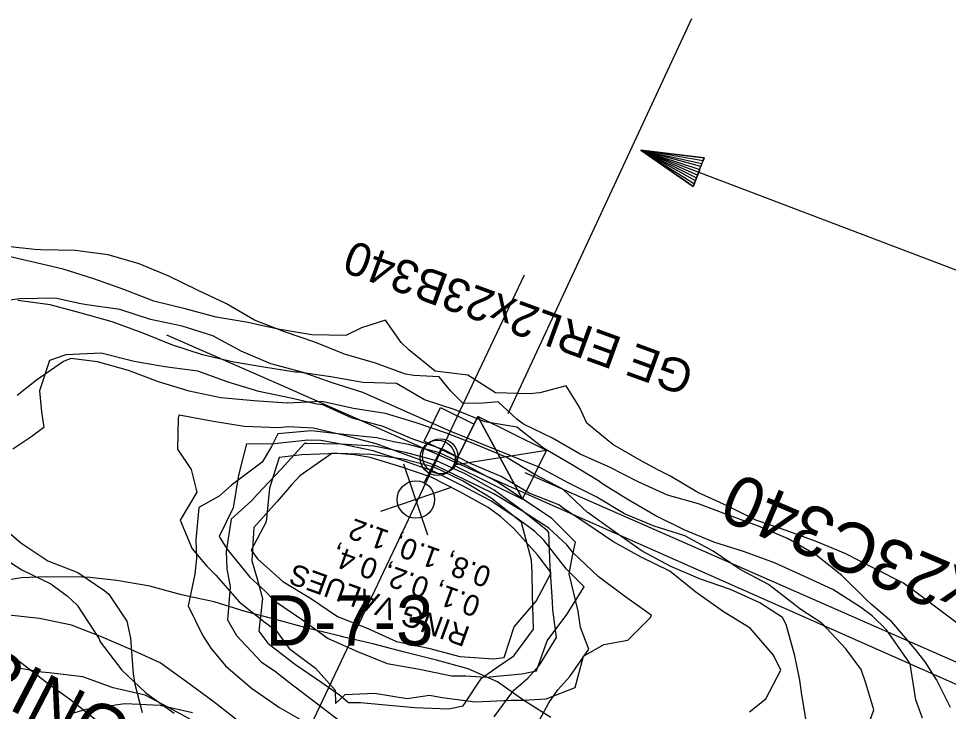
# Model space of a CAD drawing. Extents: x 1638506 to 1658005, y 834807 to 846788.
# Drawn here: x 1639685 to 1639907.1, y 842919.2 to 843084.7 of the extents above; entities that cross this region are included whole.
import ezdxf

# ---------------------------------------------------------------- set-up
doc = ezdxf.new("R2010")
doc.units = 0
for name, color, linetype in [('Default', 7, 'Continuous'), ('Old_Level_1', 7, 'Continuous'), ('Old_Level_2', 7, 'Continuous'), ('Scratch_Level_0', 7, 'Continuous')]:
    doc.layers.add(name, color=color, linetype=linetype)

msp = doc.modelspace()

# ---------------------------------------------------------------- linework, layer by layer
at = {"layer": 'Default'}
for p, q in [((1639801.93, 842990.37), (1639845.84, 843084.68)), ((1639833.61, 843053.21), (1639935.97, 843014.38)), ((1639805.35, 842969.85), (1639794.72, 842989.58)), ((1639785.86, 842981.77), (1639781.89, 842973.76)), ((1639811.11, 842981.46), (1639788.97, 842977.97)), ((1639782.77, 842961.29), (1639777.04, 842978.23)), ((1640057.32, 842865.64), (1639806, 842976.14)), ((1639788.36, 842972.62), (1639771.43, 842966.92)), ((1639784.18, 842971.21), (1639784.18, 842971.21)), ((1639779.9, 842969.75), (1639779.9, 842969.75))]:
    msp.add_line(p, q, dxfattribs=at)
msp.add_lwpolyline([(1639847.45, 843047.96), (1639847.18, 843047.27), (1639833.61, 843053.21), (1639846.94, 843046.62), (1639846.68, 843045.93), (1639833.61, 843053.21), (1639846.41, 843045.24), (1639846.15, 843044.55), (1639833.61, 843053.21), (1639848.71, 843051.44), (1639848.5, 843050.73), (1639833.61, 843053.21), (1639848.19, 843050.05), (1639847.97, 843049.34), (1639833.61, 843053.21), (1639847.71, 843048.65), (1639846.15, 843044.55), (1639848.71, 843051.44), (1639833.61, 843053.21), (1639846.15, 843044.55)], dxfattribs=at)
for points in [[(1639793.83, 842987.77), (1639789.87, 842979.78), (1639781.85, 842983.76), (1639785.81, 842991.74)], [(1639811.11, 842981.46), (1639794.72, 842989.58), (1639788.97, 842977.97), (1639805.35, 842969.85)], [(1639800.04, 842979.72), (1639788.97, 842977.97), (1639794.72, 842989.58)], [(1639800.04, 842979.72), (1639805.35, 842969.85), (1639811.11, 842981.46)]]:
    msp.add_lwpolyline(points, close=True, dxfattribs=at)
msp.add_circle((1639779.91, 842969.78), 4.47, dxfattribs=at)
at = {"layer": 'Old_Level_1'}
for points in [[(1639909.14, 842940.26), (1639902.79, 842945.03), (1639902.74, 842945.07), (1639896.32, 842949.78), (1639889.46, 842953.3), (1639882.59, 842956.79), (1639875.51, 842959.72), (1639868.34, 842962.38), (1639861.1, 842964.85), (1639854.2, 842968.26), (1639847.23, 842971.48), (1639840.52, 842975.42), (1639837.72, 842976.86), (1639833.69, 842979), (1639826.97, 842982.92), (1639820.69, 842988.04), (1639818.99, 842991.82), (1639815.79, 842996.94), (1639809.51, 842995.27), (1639806.97, 842995.06), (1639798.89, 842995.24), (1639792.28, 842999.45), (1639784.52, 843000.48), (1639778.21, 843005.53), (1639776.39, 843007.32), (1639772.66, 843012.64), (1639766.91, 843010.77), (1639763.18, 843008.97), (1639755.08, 843009.09), (1639747.42, 843010.4), (1639742.96, 843011.35), (1639739.88, 843012.05), (1639732.21, 843013.35), (1639724.8, 843015.35), (1639717.33, 843017.18), (1639710.19, 843019.94), (1639702.99, 843022.51), (1639695.68, 843024.82), (1639688.18, 843026.56), (1639680.66, 843028.28)], [(1639900.87, 842917.56), (1639899.27, 842921.89), (1639897.94, 842930.52), (1639897.63, 842931.01), (1639892.28, 842938.68), (1639888.87, 842941.96), (1639886.09, 842944.05), (1639879.49, 842948.28), (1639872.52, 842951.5), (1639865.52, 842954.63), (1639858.34, 842957.26), (1639851.05, 842959.6), (1639843.96, 842962.5), (1639837.07, 842965.95), (1639830.37, 842969.89), (1639824.33, 842973.59), (1639823.75, 842974.06), (1639817.09, 842978.13), (1639810.36, 842982.02), (1639804.05, 842987.05), (1639796.38, 842988.35), (1639789.29, 842991.24), (1639782, 842993.58), (1639775.3, 842997.52), (1639767.23, 842997.71), (1639759.58, 842999.06), (1639751.86, 843000.22), (1639751.11, 843000.24), (1639744.11, 843001.29), (1639736.43, 843002.58), (1639728.94, 843004.37), (1639721.65, 843006.7), (1639714.56, 843009.59), (1639707.37, 843012.2), (1639699.99, 843014.29), (1639692.59, 843016.31), (1639684.81, 843017.31)], [(1639873.41, 842915.02), (1639871.99, 842923.68), (1639871.59, 842926.59), (1639870.41, 842932.4), (1639868.31, 842939.94), (1639867.49, 842941.6), (1639862.05, 842945.09), (1639855.07, 842948.3), (1639847.84, 842950.78), (1639840.8, 842953.8), (1639833.97, 842957.41), (1639827.48, 842961.95), (1639821.03, 842966.6), (1639820.92, 842966.69), (1639814.96, 842972.29), (1639808.12, 842975.85), (1639801.43, 842979.86), (1639794.38, 842982.86), (1639787.25, 842985.63), (1639780.01, 842988.09), (1639772.68, 842990.32), (1639764.98, 842991.55), (1639757.45, 842993.23), (1639749.28, 842992.77), (1639749.15, 842992.77), (1639741.22, 842993.35), (1639733.32, 842994.04), (1639725.78, 842995.67), (1639718.44, 842997.88), (1639711.3, 843000.63), (1639703.9, 843002.65), (1639697.48, 843003.48), (1639695.79, 843002.74), (1639689.33, 842998.3), (1639684.69, 842994.61)], [(1639808.02, 842914.4), (1639811.68, 842921.21), (1639813.79, 842924.33), (1639816.67, 842927.53), (1639821.18, 842934.03), (1639819.2, 842939.2), (1639818.63, 842943.1), (1639816.52, 842952.01), (1639817.29, 842956.31), (1639818.01, 842959.61), (1639812.39, 842965.23), (1639805.84, 842969.6), (1639799.31, 842974.01), (1639795.67, 842975.88), (1639792.5, 842977.67), (1639785.54, 842980.92), (1639778.12, 842982.91), (1639774.54, 842983.57), (1639770.55, 842984.48), (1639762.71, 842985.29), (1639754.88, 842986.16), (1639746.96, 842985.47), (1639745.4, 842982.48), (1639743.22, 842978.69), (1639735.88, 842973.22), (1639732.93, 842970.6), (1639728.09, 842967.91), (1639727.37, 842960.04)], [(1639798.63, 842917.82), (1639803.27, 842924.27), (1639806.64, 842927.07), (1639809.42, 842930.17), (1639813.48, 842936.84), (1639812.58, 842943.39), (1639812.54, 842945.32), (1639811.98, 842953.66), (1639811.63, 842961.93), (1639811.31, 842962.26), (1639805.01, 842967.33), (1639798.59, 842972.05), (1639791.82, 842975.81), (1639784.84, 842978.99), (1639777.44, 842981.05), (1639769.84, 842982.51), (1639761.88, 842983.02), (1639753.8, 842983.19), (1639753.34, 842983.15), (1639747.76, 842977.04), (1639741.97, 842971.01), (1639740.7, 842969.56), (1639735.79, 842965.11), (1639734.63, 842957.4)], [(1639740.73, 842955.17), (1639742.02, 842950.82), (1639743.26, 842946.11), (1639742.37, 842938.3), (1639744.57, 842935.45), (1639750.91, 842930.53), (1639757.42, 842926.04), (1639761.7, 842923.12), (1639763.85, 842921.32), (1639766.64, 842921.32), (1639771.8, 842920.8), (1639779.67, 842920.06), (1639787.7, 842919.75), (1639791.21, 842920.52), (1639795.55, 842927.08), (1639799.53, 842929.89), (1639803.31, 842932.4), (1639808.03, 842938.82), (1639807.77, 842947.05), (1639807.71, 842952.38), (1639807.51, 842955.29), (1639805.1, 842964.31), (1639804.19, 842965.05), (1639797.88, 842970.08), (1639791.22, 842974.15), (1639784.29, 842977.5), (1639776.84, 842979.39), (1639769.12, 842980.55), (1639761.05, 842980.75), (1639759.87, 842980.77), (1639752.23, 842975.41), (1639750.2, 842973.31), (1639746.74, 842969.27), (1639741.24, 842963.13), (1639740.73, 842955.17)], [(1639727.37, 842960.04), (1639727.52, 842955.73), (1639727.13, 842951.98), (1639725.56, 842944.41), (1639728.98, 842937.37), (1639730.97, 842934.3), (1639734.47, 842930.07), (1639740.64, 842924.68), (1639746.87, 842920.38), (1639747.15, 842920.19), (1639753.88, 842916.31)], [(1639679.22, 842957.23), (1639685.82, 842952.99), (1639692.76, 842949.67), (1639696.63, 842946.8), (1639699.02, 842944.52), (1639704.24, 842936.48), (1639704.54, 842935.78), (1639709.65, 842928.99), (1639715.27, 842923.74), (1639715.75, 842923.38), (1639722.21, 842918.76)], [(1639734.63, 842957.4), (1639734.76, 842953.23), (1639735.54, 842948.92), (1639734.95, 842941), (1639737.09, 842937.27), (1639742.94, 842930.98), (1639746.4, 842928.69), (1639749.39, 842926.33), (1639755.76, 842921.47), (1639762.13, 842916.6)], [(1639737.62, 842916.78), (1639731.41, 842921.57), (1639725.15, 842926.24), (1639718.8, 842930.73), (1639711.87, 842933.97), (1639704.84, 842936.99), (1639697.68, 842939.74), (1639690, 842941.37), (1639681.97, 842942.25)], [(1639679.4, 842935.34), (1639685.84, 842930.68), (1639692.18, 842925.74), (1639697.2, 842922.17), (1639698.61, 842921.03), (1639704.93, 842916.03)], [(1639728.71, 842915.78), (1639722, 842919.48), (1639715.22, 842923.05), (1639707.59, 842924.79), (1639700.37, 842927.41), (1639692.37, 842928.34), (1639690.56, 842928.54), (1639684.49, 842929.56)]]:
    msp.add_lwpolyline(points, dxfattribs=at)
msp.add_circle((1639785.1, 842979.73), 4.21, dxfattribs=at)
at = {"layer": 'Old_Level_2'}
msp.add_line((1639805.78, 843023.38), (1639662.97, 842722.48), dxfattribs=at)
msp.add_lwpolyline([(1639966.8, 842899.95), (1639748.06, 842996.94), (1639720.4, 843009.03)], dxfattribs=at)
at = {"layer": 'Scratch_Level_0'}
for points in [[(1639907.61, 842920.08), (1639904.31, 842926.64), (1639901.54, 842930.97), (1639899.15, 842934.06), (1639893.6, 842940.58), (1639888.61, 842944.76), (1639887.51, 842945.8), (1639881.66, 842951.61), (1639875.44, 842956.53), (1639868.77, 842960.4), (1639861.73, 842963.39), (1639854.53, 842966.01), (1639847.39, 842968.77), (1639839.96, 842970.84), (1639833, 842974.02), (1639826.17, 842977.51), (1639819.16, 842980.58), (1639812.49, 842984.45), (1639805.6, 842987.78), (1639804.01, 842988.95), (1639799.54, 842993.08), (1639795.13, 842992.72), (1639791.11, 842992.82), (1639788.25, 842995.64), (1639785.45, 842999.06), (1639779.38, 842999.4), (1639777.43, 842999.73), (1639770.24, 843002.37), (1639762.82, 843004.47), (1639755.74, 843007.38), (1639748.49, 843009.86), (1639741.36, 843012.65), (1639734.71, 843016.56), (1639727.76, 843019.77), (1639720.87, 843023.13), (1639713.83, 843026.11), (1639706.41, 843028.21), (1639698.55, 843029.27), (1639690.31, 843029.43), (1639688.8, 843029.5), (1639682.32, 843030.19)], [(1639886.68, 842912.34), (1639889.23, 842919.57), (1639887.38, 842925.91), (1639886.23, 842929.15), (1639882.55, 842934.12), (1639876.84, 842940.25), (1639871.57, 842943.68), (1639870.37, 842944.58), (1639864.14, 842949.48), (1639857.36, 842953.09), (1639850.89, 842957.42), (1639844.13, 842961.08), (1639836.8, 842963.38), (1639829.75, 842966.35), (1639823.14, 842970.36), (1639816.28, 842973.78), (1639809.52, 842977.44), (1639802.43, 842980.33), (1639795.31, 842983.13), (1639788.25, 842986.05), (1639781.23, 842989.1), (1639774.26, 842992.27), (1639767.27, 842995.37), (1639759.94, 842997.68), (1639752.71, 843000.23), (1639745.23, 843002.2), (1639738.2, 843005.19), (1639731.45, 843008.87), (1639724.12, 843011.18), (1639716.5, 843012.82), (1639709.2, 843015.19), (1639701.34, 843016.27), (1639699.86, 843016.5), (1639693.73, 843017.91), (1639685.36, 843017.75), (1639679.23, 843016.95)], [(1639859.54, 842919.04), (1639863.46, 842922.19), (1639867.03, 842928.98), (1639865.3, 842932.63), (1639859.7, 842939.02), (1639853.13, 842943.12), (1639852.83, 842943.32), (1639846.76, 842947.68), (1639840.56, 842952.66), (1639833.67, 842956.01), (1639826.93, 842959.72), (1639820.51, 842964.16), (1639815.14, 842967.61), (1639814.03, 842968.47), (1639806.92, 842971.32), (1639800.29, 842975.28), (1639793.23, 842978.22), (1639786.4, 842981.71), (1639779.15, 842984.19), (1639772.12, 842987.23), (1639764.67, 842989.24), (1639757.68, 842992.37), (1639756.29, 842992.57), (1639750.08, 842994.03), (1639742.42, 842995.56), (1639735.07, 842997.82), (1639727.87, 843000.45), (1639719.99, 843001.45), (1639712.63, 843002.78), (1639712.28, 843002.86), (1639704.76, 843004.73), (1639696.28, 843004.31), (1639692.45, 843003.03), (1639690.06, 842995.73), (1639690.51, 842990.73), (1639691.06, 842987), (1639687.94, 842984.65), (1639683.63, 842981.84)], [(1639723.32, 842989.94), (1639723.15, 842989.3), (1639722.97, 842981.77), (1639726.21, 842976.94), (1639727.59, 842971.5), (1639723.65, 842964.87), (1639726.5, 842958.02), (1639730.02, 842953.86), (1639732.12, 842951.68), (1639737.74, 842945.34), (1639743.95, 842940.4), (1639746.45, 842938.58), (1639749.63, 842934.18), (1639755.94, 842929.48), (1639760.6, 842924.27), (1639760.68, 842921.05), (1639763.04, 842923.23), (1639770.03, 842923.51), (1639777.8, 842922.24), (1639783.17, 842923), (1639786.21, 842922.48), (1639794.08, 842921.44), (1639802.55, 842921.81), (1639805.57, 842921.81), (1639811.01, 842922.18), (1639817.92, 842924.89), (1639819.95, 842932.34), (1639824.81, 842935.12), (1639830.54, 842936.15), (1639835.83, 842941.51), (1639836.17, 842942.08), (1639836.1, 842942.14), (1639829.71, 842946.66), (1639823.4, 842951.4), (1639817.49, 842957.05), (1639815.95, 842958.96), (1639811.69, 842962.96), (1639805.15, 842967.13), (1639798.55, 842971.17), (1639791.66, 842974.51), (1639784.76, 842977.84), (1639777.57, 842980.49), (1639770.38, 842983.12), (1639762.89, 842985.05), (1639755.35, 842986.85), (1639749.51, 842987.14), (1639747.06, 842986.92), (1639738.89, 842987.24), (1639731.11, 842988.48), (1639723.41, 842989.93), (1639723.32, 842989.94)], [(1639732.89, 842960.95), (1639734.79, 842957.98), (1639740.23, 842951.2), (1639743.73, 842948.04), (1639746.16, 842945.59), (1639752.59, 842941.16), (1639758.97, 842936.61), (1639765.93, 842933.45), (1639773.05, 842930.64), (1639780.76, 842929.22), (1639788.41, 842927.67), (1639791.86, 842927.63), (1639796.57, 842927.31), (1639805.22, 842928.11), (1639808.67, 842928.81), (1639811.27, 842936.02), (1639815.97, 842942.33), (1639820.06, 842948.91), (1639815.84, 842953.16), (1639810.45, 842960.04), (1639808.23, 842962.23), (1639804.29, 842965.1), (1639797.84, 842969.5), (1639791.04, 842973.05), (1639784.18, 842976.46), (1639776.96, 842979.03), (1639769.67, 842981.45), (1639762.03, 842983.02), (1639757.23, 842983.86), (1639754.11, 842983.94), (1639745.41, 842983.03), (1639739.42, 842983.11), (1639737.54, 842975.59), (1639736.27, 842967.82), (1639732.89, 842960.95)], [(1639740.58, 842957.69), (1639742.09, 842955.59), (1639748.12, 842950.23), (1639754.73, 842946.22), (1639761.18, 842941.84), (1639768.3, 842939.03), (1639775.27, 842935.86), (1639782.9, 842934.27), (1639790.38, 842932.31), (1639798.43, 842931.7), (1639800.98, 842932.07), (1639803.35, 842939.37), (1639808.6, 842945.46), (1639812.22, 842952.23), (1639808.98, 842956.58), (1639803.33, 842962.85), (1639800.18, 842965.65), (1639797.14, 842967.84), (1639790.42, 842971.59), (1639783.59, 842975.08), (1639776.34, 842977.56), (1639768.97, 842979.78), (1639765.28, 842980.45), (1639761.07, 842980.77), (1639752.64, 842980.47), (1639747.27, 842979.78), (1639744.91, 842972.47), (1639744.18, 842964.47), (1639740.58, 842957.69)], [(1639679.46, 842964.66), (1639685.54, 842959.4), (1639692.05, 842955.16), (1639699.17, 842952.37), (1639705.63, 842948), (1639706.6, 842947.17), (1639710.86, 842940.75), (1639711.79, 842936.66), (1639712.36, 842928.11), (1639712.78, 842925.67), (1639714.52, 842918.88)], [(1639812.16, 842917.67), (1639805.69, 842921.8), (1639799.37, 842926.22), (1639792.35, 842929.3), (1639784.82, 842931.4), (1639777.19, 842933.32), (1639769.59, 842935.29), (1639762.72, 842936.91), (1639761.92, 842937.11), (1639754.28, 842939), (1639746.71, 842941.02), (1639739.14, 842943.04), (1639731.7, 842945.31), (1639728.7, 842945.96), (1639723.96, 842947), (1639716.41, 842949.08), (1639708.48, 842950.41), (1639702.05, 842951.18), (1639700.29, 842951.24), (1639691.71, 842951.3), (1639685.69, 842951.05), (1639682.73, 842950.62)], [(1639726.57, 842918.85), (1639718.83, 842920.55), (1639710.46, 842920.95), (1639710.42, 842920.95), (1639701.09, 842919.58), (1639698.12, 842918.74)]]:
    msp.add_lwpolyline(points, dxfattribs=at)
msp.add_circle((1639785.72, 842980.09), 4.21, dxfattribs=at)

# ---------------------------------------------------------------- texts
at = {"layer": 'Default'}
msp.add_text('D-7-3', height=12, dxfattribs=at).set_placement((1639743.96, 842934.9))
at = {"layer": 'Old_Level_1'}
for s, height, p in [('GE ERL2x23B340', 8, (1639846.85, 843001.97)), ('0.8, 1.0, 1.2', 5, (1639798.27, 842953.27)), ('0.1, 0.2, 0.4,', 5, (1639795.71, 842946.23)), ('RING VALUES', 5, (1639793.14, 842939.18))]:
    msp.add_text(s, height=height, rotation=160, dxfattribs=at).set_placement(p)
at = {"layer": 'Scratch_Level_0'}
for s, rotation, p in [('GE ERL2x23C340', 157.0176, (1639978.02, 842924.85)), ('RING VALUES', 332.5519, (1639671.94, 842925.24)), ('0.1, 0.2, 0.4,', 332.5519, (1639635.26, 842924))]:
    msp.add_text(s, height=12, rotation=rotation, dxfattribs=at).set_placement(p)

doc.saveas('drawing.dxf')
